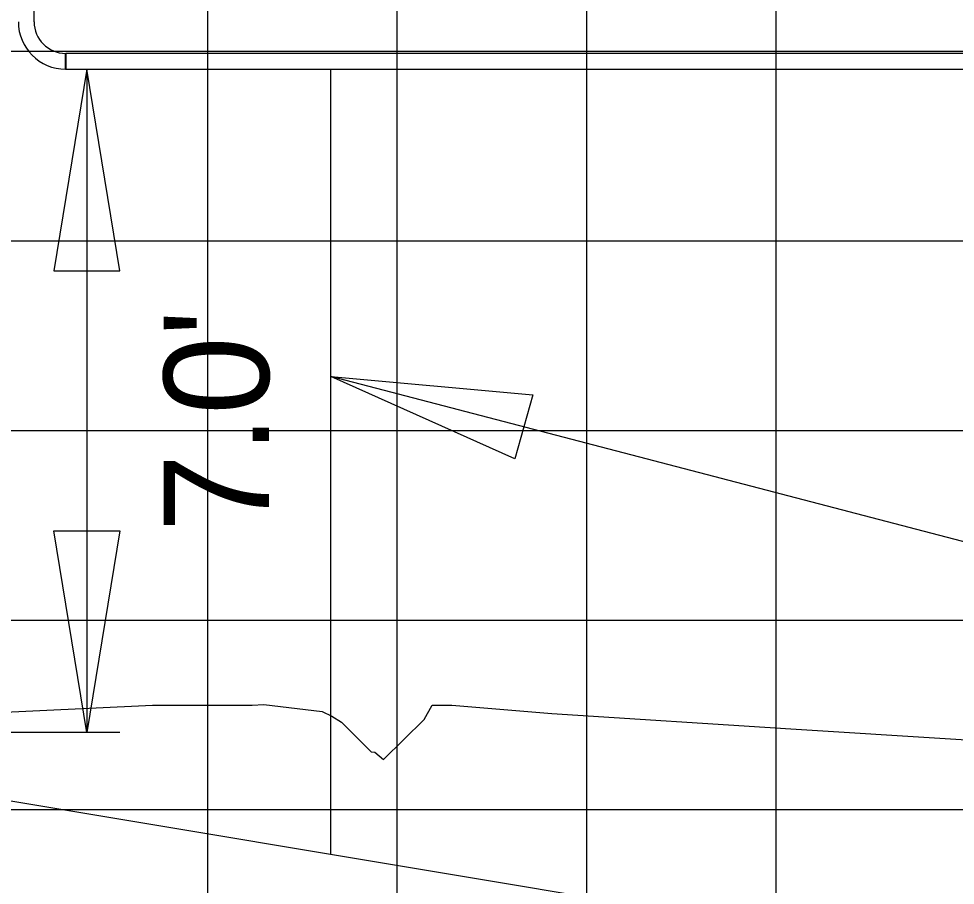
# Model space of a CAD drawing. Extents: x 2193008 to 2198143, y 1236112 to 1237864.
# Drawn here: x 2195084.86 to 2195094.75, y 1237174.31 to 1237183.45 of the extents above; entities that cross this region are included whole.
import ezdxf

# ---------------------------------------------------------------- set-up
doc = ezdxf.new("R2010")
doc.units = 0
for name, color, linetype in [('3', 7, 'Continuous'), ('60', 7, 'Continuous'), ('GSCOLORFILL', 7, 'Continuous'), ('GSDIMS', 7, 'Continuous'), ('Level 55', 7, 'Continuous'), ('M-ROADS', 7, 'Continuous')]:
    doc.layers.add(name, color=color, linetype=linetype)

msp = doc.modelspace()

# ---------------------------------------------------------------- linework, layer by layer
at = {"layer": '3'}
msp.add_line((2195101.3671, 1237176.2289), (2195088.1603, 1237179.6753), dxfattribs=at)
at = {"layer": '60'}
msp.add_lwpolyline([(2195046.8585, 1237176.0443), (2195051.8551, 1237175.8444), (2195052.1851, 1237175.8444), (2195052.3518, 1237175.3444), (2195054.3518, 1237175.5111), (2195056.8603, 1237175.5663), (2195072.8603, 1237175.9183), (2195080.8603, 1237175.5983), (2195082.8603, 1237175.5183), (2195094.8603, 1237173.5183), (2195097.8603, 1237173.5183), (2195105.2443, 1237175.3643)], dxfattribs=at)
at = {"layer": 'GSCOLORFILL'}
for p, q in [((2195085.0268, 1237183.4178), (2195085.0268, 1237185.9153)), ((2195085.3598, 1237182.9183), (2195085.3598, 1237183.0848)), ((2195100.8443, 1237183.0848), (2195085.3615, 1237183.0848)), ((2195085.3615, 1237183.0848), (2195085.3615, 1237182.9183)), ((2195085.3615, 1237182.9183), (2195100.8443, 1237182.9183))]:
    msp.add_line(p, q, dxfattribs=at)
for radius in [0.4995, 0.333]:
    msp.add_arc((2195085.3598, 1237183.4178), radius, 180, 270, dxfattribs=at)
at = {"layer": 'GSDIMS'}
for p, q in [((2195085.5838, 1237182.9183), (2195085.5838, 1237175.9183)), ((2195088.1603, 1237174.635), (2195088.1603, 1237182.9183)), ((2195085.931, 1237175.9183), (2195072.8603, 1237175.9183))]:
    msp.add_line(p, q, dxfattribs=at)
for points in [[(2195085.5838, 1237182.9183), (2195085.2366, 1237180.7899), (2195085.931, 1237180.7899)], [(2195088.1603, 1237179.6753), (2195090.2928, 1237179.4817), (2195090.1008, 1237178.8061)], [(2195085.5838, 1237175.9183), (2195085.2366, 1237178.0467), (2195085.931, 1237178.0467)]]:
    msp.add_lwpolyline(points, close=True, dxfattribs=at)
at = {"layer": 'M-ROADS'}
for p, q in [((2195086.8603, 1237163.1062), (2195086.8603, 1237223.1062)), ((2195088.8603, 1237163.1062), (2195088.8603, 1237223.1062)), ((2195090.8603, 1237163.1062), (2195090.8603, 1237223.1062)), ((2195092.8603, 1237163.1062), (2195092.8603, 1237223.1062)), ((2195042.8603, 1237183.1062), (2195172.8603, 1237183.1062)), ((2195042.8603, 1237181.1062), (2195172.8603, 1237181.1062)), ((2195042.8603, 1237179.1062), (2195172.8603, 1237179.1062)), ((2195042.8603, 1237177.1062), (2195172.8603, 1237177.1062)), ((2195042.8603, 1237175.1062), (2195172.8603, 1237175.1062))]:
    msp.add_line(p, q, dxfattribs=at)
msp.add_lwpolyline([(2195081.4411, 1237175.9811), (2195086.2774, 1237176.2062), (2195086.6163, 1237176.2062), (2195087.0856, 1237176.2062), (2195087.3279, 1237176.2062), (2195087.4515, 1237176.2133), (2195088.0658, 1237176.1409), (2195088.1699, 1237176.0904), (2195088.2709, 1237176.0274), (2195088.5843, 1237175.717), (2195088.6227, 1237175.7132), (2195088.7151, 1237175.6359), (2195089.1425, 1237176.0558), (2195089.23, 1237176.2062), (2195089.4348, 1237176.2062), (2195090.4917, 1237176.1208), (2195093.0144, 1237175.959), (2195098.241, 1237175.6298)], dxfattribs=at)

# ---------------------------------------------------------------- texts
at = {"layer": 'Level 55'}
msp.add_text("7.0'", height=1.11046, rotation=90, dxfattribs=at).set_placement((2195087.5056, 1237178.034))

doc.saveas('drawing.dxf')
